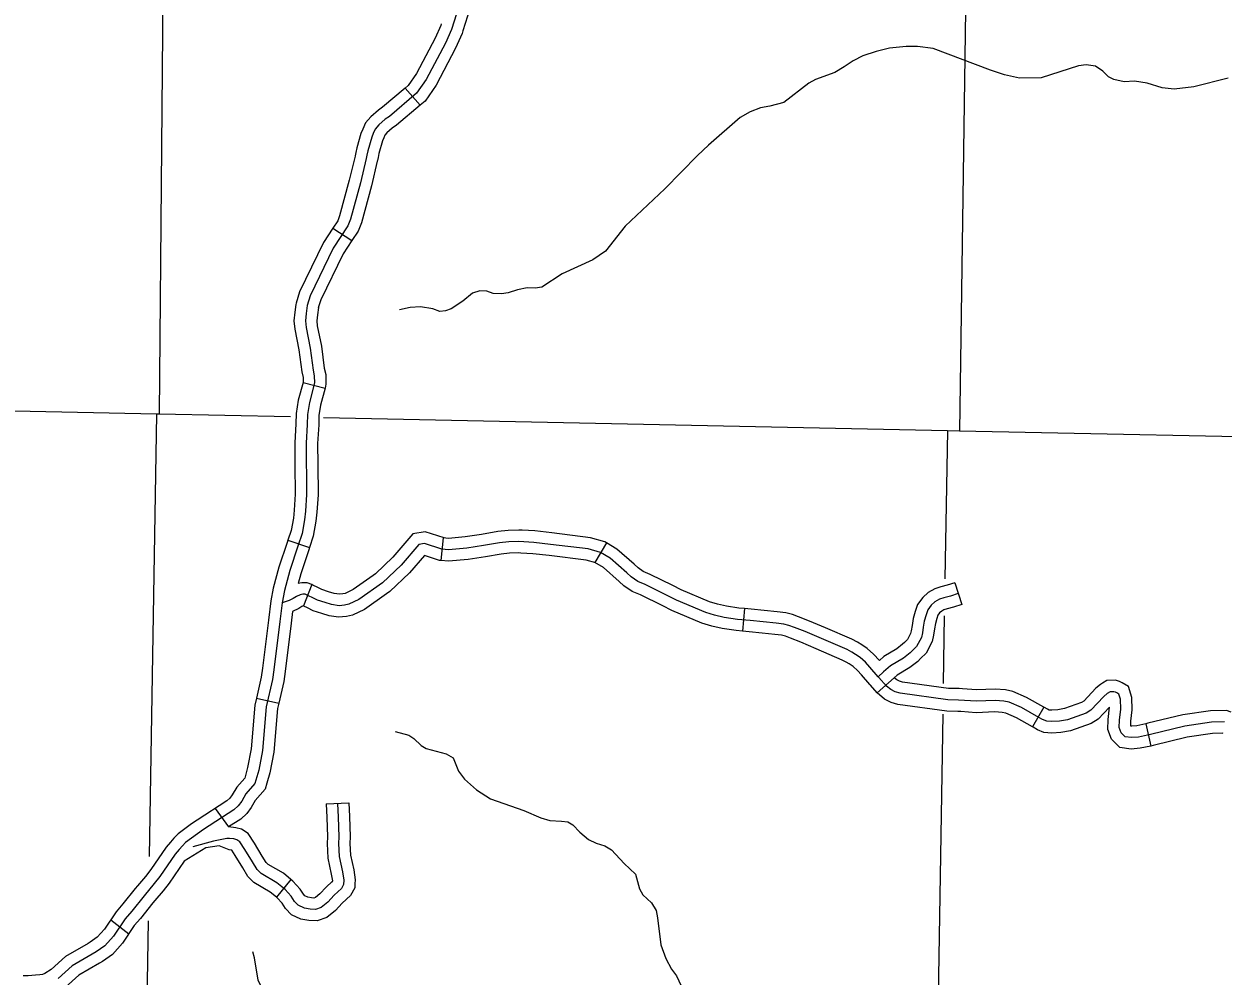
# Model space of a CAD drawing. Extents: x 0 to 3171, y 0 to 2059.
# Drawn here: x 1661.9 to 1793.5, y 1054.2 to 1158.7 of the extents above; entities that cross this region are included whole.
import ezdxf

# ---------------------------------------------------------------- set-up
doc = ezdxf.new("R2010")
doc.units = 0
for name, color, linetype in [('Level 35', 7, 'Continuous'), ('Level 4', 7, 'Continuous'), ('Level 45', 7, 'Continuous'), ('Level 5', 7, 'Continuous')]:
    doc.layers.add(name, color=color, linetype=linetype)

msp = doc.modelspace()

# ---------------------------------------------------------------- linework, layer by layer
at = {"layer": 'Level 35'}
for points in [[(1794.07, 1152.75), (1790.3, 1151.8), (1788.15, 1151.53), (1786.83, 1151.7), (1785.2, 1152.19), (1783.81, 1152.43), (1782.66, 1152.35), (1781.52, 1152.62), (1780.94, 1152.88), (1780.31, 1153.5), (1779.52, 1154.06), (1778.49, 1154.2), (1777.66, 1154.12), (1773.56, 1152.77), (1771.18, 1152.74), (1769.52, 1153.12), (1768, 1153.64), (1761.69, 1156), (1759.99, 1156.23), (1758.74, 1156.21), (1756.92, 1156.04), (1755.46, 1155.67), (1753.97, 1155.19), (1752.94, 1154.67), (1751.95, 1153.99)], [(1751.95, 1153.99), (1750.91, 1153.36), (1748.8, 1152.6), (1748.06, 1152.21), (1745.32, 1150.08), (1743.79, 1149.67), (1742.74, 1149.51), (1741.61, 1149.05), (1740.54, 1148.42), (1737.03, 1145.39), (1735.83, 1144.25), (1732.27, 1140.59), (1727.91, 1136.5), (1725.73, 1133.77), (1724.34, 1132.8), (1720.99, 1131.28), (1718.75, 1129.81), (1718.03, 1129.72), (1717.15, 1129.74), (1716.07, 1129.53), (1715.07, 1129.2), (1714.32, 1129.09), (1713.41, 1129.13), (1712.72, 1129.36), (1711.97, 1129.43), (1711.14, 1129.14), (1710.07, 1128.29), (1708.81, 1127.44), (1708.18, 1127.2), (1707.58, 1127.16), (1706.8, 1127.43), (1705.43, 1127.67), (1704.31, 1127.59), (1703.13, 1127.34)], [(1702.68, 1081.04), (1704.15, 1080.66), (1704.72, 1080.3), (1705.53, 1079.51), (1706.07, 1079.18), (1708.26, 1078.62), (1709.03, 1078.17), (1709.62, 1076.71), (1710.26, 1075.83), (1711.59, 1074.64), (1713.14, 1073.68), (1716.77, 1072.4), (1718.63, 1071.59), (1719.65, 1071.27), (1720.92, 1071.23), (1721.6, 1071.13), (1722.17, 1070.82), (1722.93, 1070.02), (1723.87, 1069.22), (1724.71, 1068.79), (1725.67, 1068.52), (1726.39, 1068.08), (1727.79, 1066.58), (1729.02, 1065.41), (1729.46, 1063.79), (1729.85, 1063.13), (1730.79, 1062.26), (1731.29, 1061.4), (1731.46, 1060.61), (1731.82, 1057.65), (1732.35, 1056.14), (1732.98, 1054.96), (1733.54, 1054.25), (1734.04, 1053.15)], [(1688.91, 1051.47), (1688.33, 1052.35), (1687.61, 1053.78), (1687.23, 1056.21), (1687.04, 1056.86)]]:
    msp.add_lwpolyline(points, dxfattribs=at)
at = {"layer": 'Level 4'}
for points in [[(1691.16, 1115.57), (1676.76, 1115.87), (1676.48, 1115.88), (1601.92, 1117.46)], [(1864.65, 1111.96), (1852.82, 1112.23), (1851.01, 1112.27), (1764.6, 1114.02), (1763.26, 1114.05), (1694.78, 1115.49)]]:
    msp.add_lwpolyline(points, dxfattribs=at)
at = {"layer": 'Level 45'}
for p, q in [((1703.77, 1151.67), (1705.39, 1149.77)), ((1695.83, 1136.3), (1697.92, 1134.93)), ((1692.55, 1119.37), (1694.97, 1118.74)), ((1690.89, 1102.04), (1693.26, 1101.24)), ((1707.92, 1102.31), (1707.69, 1099.82)), ((1725.87, 1101.75), (1724.59, 1099.61)), ((1693.5, 1097.17), (1692.59, 1094.84)), ((1764.08, 1097.38), (1764.84, 1095)), ((1741, 1094.55), (1740.79, 1092.06)), ((1757.43, 1086.96), (1755.56, 1085.3)), ((1687.45, 1084.7), (1689.88, 1084.15)), ((1773.83, 1083.74), (1772.6, 1081.56)), ((1785.05, 1081.91), (1785.59, 1079.46)), ((1682.91, 1072.62), (1684.38, 1070.6)), ((1695.08, 1073.1), (1697.57, 1073.23)), ((1691.23, 1064.8), (1689.63, 1062.87)), ((1671.46, 1060.4), (1673.43, 1058.85))]:
    msp.add_line(p, q, dxfattribs=at)
for points in [[(1710.3, 1167.15), (1710.36, 1166.9), (1710.58, 1166.2), (1711.06, 1163.95), (1711.17, 1163.07), (1710.87, 1160.37), (1710.1, 1157.94)], [(1709.64, 1160.63), (1708.84, 1158.1)], [(1708.84, 1158.1), (1708.18, 1156.59), (1706.08, 1152.62), (1705.02, 1151.09), (1702.05, 1148.56), (1701.58, 1148.24), (1700.87, 1147.63), (1700.47, 1147.16), (1700.26, 1146.69), (1700.1, 1146.28), (1699.67, 1144.79), (1699.57, 1144.31)], [(1707.71, 1158.7), (1707.66, 1158.54), (1707.05, 1157.14), (1705.01, 1153.27), (1704.08, 1151.93), (1703.77, 1151.67)], [(1710.1, 1157.94), (1710.01, 1157.66), (1709.3, 1156.05), (1707.15, 1151.97), (1705.95, 1150.24), (1705.39, 1149.77)], [(1703.77, 1151.67), (1701.28, 1149.55), (1700.82, 1149.23), (1699.98, 1148.51), (1699.41, 1147.84), (1699.1, 1147.17), (1698.91, 1146.67), (1698.46, 1145.1), (1698.35, 1144.58), (1698.27, 1144.23)], [(1705.39, 1149.77), (1702.82, 1147.58), (1702.35, 1147.25), (1701.75, 1146.74), (1701.54, 1146.48), (1701.41, 1146.21), (1701.29, 1145.88), (1700.88, 1144.49), (1700.79, 1144.05), (1700.71, 1143.7)], [(1699.57, 1144.31), (1699.48, 1143.92), (1698.84, 1141.26), (1697.76, 1137.27), (1697.47, 1136.53), (1695.87, 1134.08), (1693.32, 1128.87), (1693.01, 1127.79), (1692.89, 1126.93), (1692.81, 1126.12), (1692.89, 1125.38), (1693.33, 1123.13), (1693.65, 1120.72), (1693.79, 1120.07), (1693.82, 1119.3), (1693.26, 1117.14), (1693.04, 1115.85), (1693.02, 1114.75), (1692.9, 1112.69), (1692.95, 1107.07), (1692.83, 1105.24), (1692.73, 1104.29), (1692.47, 1102.8), (1691.99, 1101.39), (1691.11, 1098.73), (1690.51, 1096.53), (1690.27, 1095.19), (1690.01, 1093.11), (1689.35, 1087.82), (1689.2, 1086.77), (1688.52, 1083.77), (1688.11, 1078.98), (1687.69, 1076.8), (1687.27, 1075.33), (1686.29, 1074.21), (1685.82, 1073.4), (1685.44, 1072.89), (1684.95, 1072.45), (1681.62, 1070.31), (1679.67, 1068.89), (1679.32, 1068.51), (1678.96, 1068.09), (1678.53, 1067.6), (1676.85, 1065.16), (1676.23, 1064.37), (1675.11, 1063.03), (1673.75, 1061.33), (1673.03, 1060.51), (1671.76, 1058.59), (1670.8, 1057.53), (1669.86, 1056.86), (1667.22, 1055.35), (1665.68, 1053.96)], [(1698.27, 1144.23), (1698.26, 1144.2), (1697.62, 1141.57), (1696.57, 1137.66), (1696.36, 1137.1), (1695.83, 1136.3)], [(1700.71, 1143.7), (1700.7, 1143.64), (1700.05, 1140.95), (1698.95, 1136.88), (1698.59, 1135.96), (1697.92, 1134.93)], [(1695.83, 1136.3), (1694.78, 1134.7), (1692.15, 1129.32), (1691.78, 1128.06), (1691.76, 1127.93)], [(1697.92, 1134.93), (1696.96, 1133.46), (1694.49, 1128.42), (1694.23, 1127.53), (1694.24, 1127.58)], [(1691.76, 1127.93), (1691.64, 1127.08), (1691.56, 1126.12), (1691.65, 1125.2), (1692.09, 1122.93), (1692.42, 1120.51), (1692.55, 1119.91), (1692.56, 1119.44), (1692.55, 1119.37)], [(1694.24, 1127.58), (1694.13, 1126.79), (1694.07, 1126.13), (1694.12, 1125.56), (1694.56, 1123.34), (1694.88, 1120.94), (1695.04, 1120.22), (1695.07, 1119.16), (1694.97, 1118.74)], [(1692.55, 1119.37), (1692.03, 1117.4), (1691.79, 1115.96), (1691.77, 1114.8), (1691.65, 1112.72), (1691.67, 1110.33)], [(1694.97, 1118.74), (1694.48, 1116.88), (1694.29, 1115.73), (1694.27, 1114.7), (1694.15, 1112.66), (1694.17, 1110.35)], [(1691.67, 1110.33), (1691.7, 1107.11), (1691.58, 1105.35), (1691.49, 1104.46), (1691.25, 1103.12), (1690.89, 1102.04)], [(1694.17, 1110.35), (1694.2, 1107.04), (1694.07, 1105.14), (1693.97, 1104.12), (1693.68, 1102.49), (1693.26, 1101.24)], [(1708.04, 1102.3), (1705.97, 1102.96), (1704.6, 1102.73), (1702.41, 1100.17), (1700.49, 1098.35), (1700.26, 1098.19)], [(1716.61, 1103.14), (1716.23, 1103.16), (1715.05, 1103.12), (1713.94, 1103.01), (1712.14, 1102.68), (1710.36, 1102.41), (1708.53, 1102.25), (1707.92, 1102.31)], [(1725.87, 1101.75), (1725.68, 1101.87), (1724.11, 1102.32), (1719.85, 1102.84), (1717.99, 1103.06), (1716.61, 1103.14)], [(1690.89, 1102.04), (1690.81, 1101.79), (1689.91, 1099.09), (1689.29, 1096.8), (1689.03, 1095.38), (1688.77, 1093.27)], [(1715.13, 1101.87), (1714.11, 1101.77), (1712.35, 1101.45), (1710.51, 1101.16), (1708.52, 1101), (1707.79, 1101.07), (1705.88, 1101.68), (1705.25, 1101.57), (1703.31, 1099.31), (1701.29, 1097.38), (1698.68, 1095.53), (1697.59, 1095.02), (1697.12, 1094.91), (1696.5, 1094.86), (1695.69, 1094.98)], [(1793.69, 1082.11), (1792.24, 1082.08), (1789.33, 1081.65), (1785.55, 1080.74), (1784.24, 1080.45), (1783.47, 1080.38), (1782.78, 1080.48), (1782.35, 1080.91), (1782.13, 1081.49), (1782.16, 1082.28), (1782.28, 1083.5), (1782.27, 1084.59), (1782.08, 1085.16), (1781.87, 1085.28), (1781.71, 1085.36), (1781.54, 1085.41), (1781.12, 1085.4), (1780.79, 1085.21), (1780.43, 1084.9), (1779.02, 1083.38), (1778.5, 1083.08), (1776.44, 1082.35), (1775.55, 1082.2), (1774.72, 1082.14), (1774.16, 1082.18), (1773.69, 1082.37), (1773.3, 1082.6), (1771.39, 1083.68), (1770.05, 1084.26), (1769.46, 1084.39), (1768.5, 1084.46), (1766.45, 1084.37), (1764.48, 1084.51), (1763.3, 1084.54), (1758.09, 1085.25), (1757.55, 1085.4), (1757.04, 1085.66), (1756.58, 1086.03), (1755.75, 1086.98), (1755.68, 1087.05), (1754.77, 1088.12), (1754.28, 1088.65), (1753.68, 1089.18), (1753.18, 1089.52), (1752.77, 1089.77), (1752.26, 1090.04), (1747.65, 1092.01), (1746.48, 1092.47), (1745.88, 1092.69), (1745.31, 1092.85), (1744.46, 1092.95), (1743.05, 1093.1), (1741.61, 1093.24), (1740.23, 1093.36), (1738.78, 1093.57), (1737.72, 1093.83), (1736.75, 1094.11), (1733.54, 1095.47), (1730.1, 1097.17), (1729.29, 1097.53), (1728.55, 1098.03), (1728.07, 1098.46), (1726.25, 1100.06), (1725.18, 1100.71), (1723.86, 1101.09), (1719.71, 1101.59), (1717.88, 1101.81), (1716.22, 1101.91), (1715.13, 1101.87)], [(1733.13, 1097.07), (1730.63, 1098.3), (1729.89, 1098.63), (1729.32, 1099.02), (1728.9, 1099.4), (1726.99, 1101.08), (1725.87, 1101.75)], [(1693.26, 1101.24), (1693.18, 1101), (1692.3, 1098.37), (1692.01, 1097.29)], [(1707.69, 1099.82), (1707.54, 1099.83), (1705.87, 1100.37), (1704.22, 1098.45), (1702.08, 1096.42), (1701.71, 1096.15)], [(1716.47, 1100.64), (1716.2, 1100.65), (1715.21, 1100.62), (1714.29, 1100.53), (1712.56, 1100.22), (1710.66, 1099.92), (1708.52, 1099.74), (1707.69, 1099.82)], [(1724.67, 1099.56), (1723.61, 1099.86), (1719.56, 1100.35), (1717.77, 1100.56), (1716.47, 1100.64)], [(1732.02, 1094.83), (1729.57, 1096.04), (1728.68, 1096.43), (1727.77, 1097.05), (1727.24, 1097.53), (1725.51, 1099.05), (1724.59, 1099.61)], [(1700.26, 1098.19), (1698.05, 1096.62), (1697.18, 1096.21), (1696.92, 1096.15), (1696.55, 1096.12), (1695.97, 1096.21), (1695.33, 1096.39), (1694.62, 1096.62), (1694.17, 1096.85), (1693.64, 1097.11), (1693.5, 1097.17)], [(1695.69, 1094.98), (1694.97, 1095.2), (1694.15, 1095.46), (1693.62, 1095.73), (1693.14, 1095.96), (1692.77, 1096.11), (1692.52, 1096.11), (1692.24, 1096.06), (1691.84, 1095.88), (1691.46, 1095.64), (1691.02, 1095.42), (1690.7, 1095.33), (1690.27, 1095.19)], [(1693.5, 1097.17), (1693, 1097.36), (1692.41, 1097.36), (1692.01, 1097.29)], [(1701.71, 1096.15), (1699.31, 1094.45), (1697.99, 1093.83), (1697.31, 1093.68), (1696.46, 1093.6), (1695.42, 1093.76), (1694.6, 1094.01), (1693.68, 1094.3), (1693.06, 1094.61), (1692.63, 1094.82), (1692.59, 1094.84)], [(1741, 1094.55), (1740.38, 1094.6), (1739.02, 1094.8), (1738.04, 1095.03), (1737.17, 1095.29), (1734.06, 1096.61), (1733.13, 1097.07)], [(1764.46, 1096.19), (1763.6, 1095.91), (1762.89, 1095.72), (1762.38, 1095.56), (1761.9, 1095.28), (1761.49, 1094.92), (1761.12, 1094.42), (1760.92, 1093.84), (1760.72, 1093.17), (1760.62, 1092.52), (1760.52, 1091.87), (1760.41, 1091.38), (1759.89, 1090.4), (1759.19, 1089.69), (1758.44, 1089.1), (1757.02, 1088.27), (1756.27, 1087.6), (1755.68, 1087.05)], [(1764.08, 1097.38), (1763.24, 1097.11), (1762.54, 1096.92), (1761.87, 1096.71), (1761.17, 1096.3), (1760.57, 1095.77), (1760, 1095), (1759.73, 1094.22), (1759.5, 1093.44), (1759.39, 1092.7), (1759.3, 1092.11), (1759.23, 1091.82), (1758.87, 1091.14), (1758.54, 1090.81)], [(1692.59, 1094.84), (1692.58, 1094.84), (1692.43, 1094.78), (1692.09, 1094.56), (1691.41, 1094.21)], [(1740.79, 1092.06), (1740.08, 1092.12), (1738.55, 1092.35), (1737.4, 1092.62), (1736.33, 1092.93), (1733.01, 1094.33), (1732.02, 1094.83)], [(1764.84, 1095), (1763.95, 1094.71), (1763.24, 1094.52), (1762.88, 1094.41), (1762.64, 1094.26), (1762.41, 1094.07), (1762.23, 1093.83), (1762.11, 1093.46), (1761.95, 1092.9), (1761.86, 1092.33), (1761.75, 1091.63), (1761.59, 1090.94), (1760.92, 1089.65), (1760.31, 1089.05)], [(1691.41, 1094.21), (1691.25, 1092.96)], [(1749.87, 1092.42), (1748.12, 1093.16), (1746.92, 1093.64), (1746.26, 1093.88), (1745.55, 1094.07), (1744.6, 1094.19), (1743.17, 1094.34), (1741.73, 1094.48), (1741, 1094.55)], [(1688.77, 1093.27), (1688.77, 1093.26), (1688.11, 1087.99), (1687.97, 1087), (1687.45, 1084.7)], [(1691.25, 1092.95), (1691.25, 1092.95), (1690.59, 1087.65), (1690.43, 1086.54), (1689.88, 1084.15)], [(1755.8, 1088.85), (1755.15, 1089.55), (1754.45, 1090.16), (1753.86, 1090.57), (1753.39, 1090.86), (1752.79, 1091.17), (1749.87, 1092.42)], [(1748.88, 1090.12), (1747.17, 1090.85), (1746.03, 1091.31), (1745.5, 1091.5), (1745.06, 1091.62), (1744.32, 1091.71), (1742.92, 1091.85), (1741.5, 1091.99), (1740.79, 1092.06)], [(1755.56, 1085.3), (1754.82, 1086.14), (1754.75, 1086.22), (1753.83, 1087.29), (1753.41, 1087.75), (1752.91, 1088.19), (1752.49, 1088.48), (1752.16, 1088.68), (1751.73, 1088.9), (1748.88, 1090.12)], [(1758.54, 1090.81), (1758.35, 1090.62), (1757.73, 1090.13), (1756.28, 1089.28), (1755.8, 1088.85)], [(1760.31, 1089.05), (1760.02, 1088.75), (1759.14, 1088.06), (1757.76, 1087.25), (1757.43, 1086.96)], [(1764.92, 1085.73), (1764.54, 1085.76), (1763.4, 1085.79), (1758.34, 1086.48), (1758, 1086.57), (1757.73, 1086.71), (1757.43, 1086.96)], [(1773.83, 1083.74), (1771.94, 1084.8), (1770.44, 1085.46), (1769.64, 1085.63), (1768.51, 1085.71), (1766.47, 1085.62), (1764.92, 1085.73)], [(1780.27, 1086.35), (1780.06, 1086.23), (1779.56, 1085.8), (1778.23, 1084.37), (1777.98, 1084.22), (1776.12, 1083.56), (1775.4, 1083.44), (1774.73, 1083.39), (1774.45, 1083.41), (1774.24, 1083.5), (1773.91, 1083.69), (1773.83, 1083.74)], [(1785.05, 1081.91), (1784.05, 1081.69), (1783.51, 1081.64), (1783.41, 1081.65), (1783.39, 1081.7), (1783.41, 1082.19), (1783.53, 1083.44), (1783.52, 1084.79), (1783.13, 1086), (1782.46, 1086.38), (1782.16, 1086.53), (1781.7, 1086.67), (1780.77, 1086.64), (1780.27, 1086.35)], [(1687.45, 1084.7), (1687.28, 1083.96), (1686.87, 1079.15), (1686.47, 1077.09), (1686.19, 1076.08)], [(1764.74, 1083.24), (1764.42, 1083.26), (1763.2, 1083.29), (1757.84, 1084.03), (1757.1, 1084.23), (1756.35, 1084.61), (1755.56, 1085.3)], [(1689.88, 1084.15), (1689.76, 1083.58), (1689.35, 1078.8), (1688.91, 1076.51), (1688.59, 1075.4)], [(1772.6, 1081.56), (1770.83, 1082.56), (1769.66, 1083.07), (1769.28, 1083.15), (1768.48, 1083.21), (1766.43, 1083.12), (1764.74, 1083.24)], [(1781.05, 1083.72), (1779.81, 1082.39), (1779.03, 1081.94), (1776.76, 1081.14), (1775.71, 1080.95), (1774.71, 1080.88), (1773.86, 1080.95), (1773.14, 1081.25), (1772.68, 1081.52), (1772.6, 1081.56)], [(1785.59, 1079.46), (1784.43, 1079.21), (1783.44, 1079.12), (1782.18, 1079.3), (1781.28, 1080.22), (1780.87, 1081.28), (1780.91, 1082.36), (1781.05, 1083.72)], [(1794.4, 1083.18), (1793.9, 1083.37), (1792.14, 1083.32), (1789.09, 1082.87), (1785.27, 1081.96), (1785.05, 1081.91)], [(1793.51, 1080.84), (1793.47, 1080.86), (1792.35, 1080.83), (1789.57, 1080.42), (1785.83, 1079.52), (1785.59, 1079.46)], [(1686.19, 1076.08), (1686.15, 1075.94), (1685.27, 1074.94), (1684.77, 1074.09), (1684.51, 1073.74), (1684.19, 1073.45), (1680.92, 1071.34), (1680.33, 1070.91)], [(1688.59, 1075.4), (1688.4, 1074.72), (1687.31, 1073.47), (1686.86, 1072.71), (1686.37, 1072.04), (1685.71, 1071.45), (1684.38, 1070.6)], [(1696.33, 1073.17), (1696.4, 1071.67), (1696.48, 1069.5), (1696.44, 1068.75), (1696.52, 1067.34), (1696.88, 1065.64), (1697.03, 1064.73), (1697, 1064.26), (1696.76, 1063.83), (1695.97, 1063.08), (1695.26, 1062.33), (1694.55, 1061.74), (1693.92, 1061.52), (1693.33, 1061.54), (1692.7, 1061.66), (1692.03, 1061.98), (1691.6, 1062.41), (1691.25, 1062.98), (1690.58, 1063.71), (1689.67, 1064.46), (1687.94, 1065.46), (1687.51, 1065.92), (1686.99, 1066.74), (1686.17, 1068.12), (1685.62, 1068.95), (1685.28, 1069.18), (1684.95, 1069.27), (1684.49, 1069.32), (1684.2, 1069.31), (1682.74, 1069.03), (1680.44, 1068.38)], [(1695.08, 1073.1), (1695.16, 1071.61), (1695.23, 1069.51), (1695.19, 1068.75), (1695.28, 1067.17), (1695.65, 1065.41), (1695.78, 1064.68), (1695.76, 1064.53)], [(1697.57, 1073.23), (1697.65, 1071.72), (1697.73, 1069.49), (1697.7, 1068.76), (1697.77, 1067.5), (1698.11, 1065.88), (1698.29, 1064.79), (1698.25, 1064.32)], [(1680.33, 1070.91), (1678.85, 1069.83), (1678.39, 1069.35), (1678.01, 1068.91), (1677.54, 1068.36), (1675.84, 1065.9), (1675.26, 1065.16), (1674.38, 1064.1)], [(1691.23, 1064.8), (1690.39, 1065.49), (1688.72, 1066.46), (1688.5, 1066.69), (1688.06, 1067.39), (1687.22, 1068.79), (1686.52, 1069.85), (1685.81, 1070.33), (1685.19, 1070.49), (1684.38, 1070.6)], [(1683.34, 1068.52), (1681.88, 1068.3), (1679.51, 1066.82)], [(1689.63, 1062.87), (1688.95, 1063.43), (1687.16, 1064.47), (1686.51, 1065.15), (1685.93, 1066.09), (1685.11, 1067.45), (1684.73, 1068.03), (1684.7, 1068.04), (1684.45, 1068.07), (1683.34, 1068.52)], [(1679.51, 1066.82), (1677.86, 1064.41), (1677.2, 1063.58), (1676.29, 1062.5)], [(1695.77, 1064.63), (1695.76, 1064.6), (1695.09, 1063.96), (1694.41, 1063.24), (1693.93, 1062.85), (1693.74, 1062.78), (1693.47, 1062.79), (1693.09, 1062.86), (1692.76, 1063.01), (1692.59, 1063.19), (1692.25, 1063.74), (1691.44, 1064.62), (1691.23, 1064.8)], [(1674.38, 1064.1), (1674.14, 1063.82), (1672.79, 1062.13), (1672.04, 1061.27), (1670.77, 1059.36), (1669.97, 1058.47), (1669.19, 1057.92), (1668.98, 1057.8)], [(1698.25, 1064.32), (1698.22, 1063.9), (1697.76, 1063.06), (1696.86, 1062.2), (1696.12, 1061.42), (1695.18, 1060.63), (1694.11, 1060.27), (1693.2, 1060.3), (1692.32, 1060.46), (1691.3, 1060.94), (1690.61, 1061.63), (1690.25, 1062.22), (1689.71, 1062.8), (1689.63, 1062.87)], [(1676.29, 1062.5), (1676.07, 1062.24), (1674.71, 1060.53), (1674.03, 1059.75), (1672.75, 1057.82), (1671.64, 1056.59), (1670.53, 1055.81), (1670.23, 1055.63)], [(1668.98, 1057.8), (1666.48, 1056.36), (1664.92, 1054.95), (1664.2, 1054.49), (1663.97, 1054.39), (1663.68, 1054.35), (1663.18, 1054.3), (1662.38, 1054.26), (1661.85, 1054.23)], [(1670.23, 1055.63), (1667.95, 1054.33), (1666.45, 1052.97), (1665.38, 1052.28), (1664.63, 1051.95), (1663.97, 1051.87), (1663.37, 1051.8), (1662.51, 1051.76), (1662, 1051.73)]]:
    msp.add_lwpolyline(points, dxfattribs=at)
at = {"layer": 'Level 5'}
for points in [[(1677.54, 1203.93), (1676.76, 1115.87)], [(1765.72, 1193.62), (1764.6, 1114.02)], [(1676.48, 1115.88), (1675.67, 1067.35)], [(1763.26, 1114.05), (1762.99, 1097.79)], [(1762.92, 1093.75), (1762.8, 1086.31)], [(1762.75, 1082.94), (1761.8, 1025.38)], [(1675.56, 1060.26), (1675, 1026.79)]]:
    msp.add_lwpolyline(points, dxfattribs=at)

doc.saveas('drawing.dxf')
